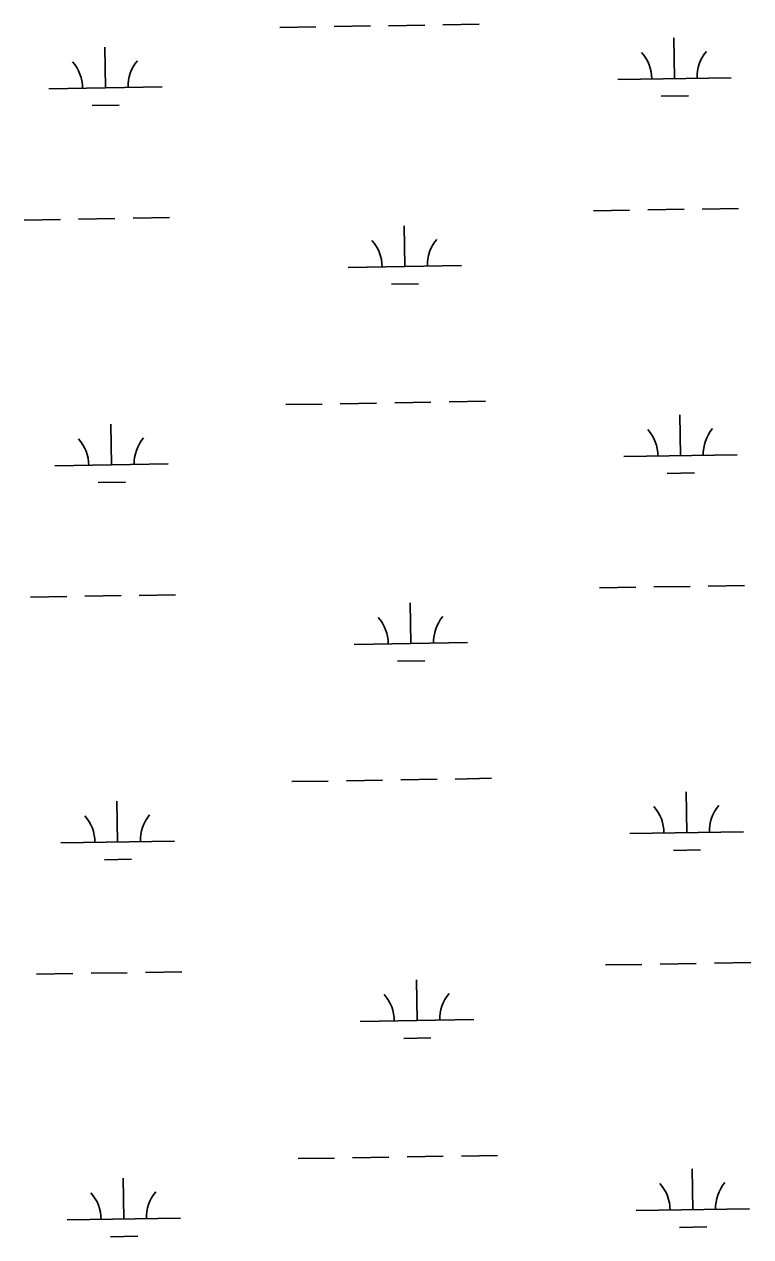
# Model space of a CAD drawing. Extents: x 3855477 to 3893699, y 299188 to 325115.
# Drawn here: x 3890214 to 3890855, y 306523 to 307592 of the extents above; entities that cross this region are included whole.
import ezdxf

# ---------------------------------------------------------------- set-up
doc = ezdxf.new("R2010")
doc.units = 0
doc.layers.add('V-WETL-SWMP', color=7, linetype='Continuous')

msp = doc.modelspace()

# ---------------------------------------------------------------- linework, layer by layer
at = {"layer": 'V-WETL-SWMP'}
for p, q in [((3890439.6, 307589.4), (3890471.6, 307589.9)), ((3890487.6, 307590.1), (3890519.6, 307590.7)), ((3890535.6, 307590.9), (3890567.6, 307591.4)), ((3890583.6, 307591.7), (3890615.6, 307592.2)), ((3890787.7, 307544.3), (3890787.1, 307580.3)), ((3890285.9, 307536.1), (3890285.3, 307572.1)), ((3890737.7, 307543.5), (3890837.7, 307545.1)), ((3890235.9, 307535.3), (3890335.9, 307536.9)), ((3890274.1, 307520.5), (3890298.1, 307520.9)), ((3890776, 307528.7), (3890800, 307529)), ((3890716.2, 307427.7), (3890748.2, 307428.2)), ((3890764.2, 307428.5), (3890796.2, 307429)), ((3890812.2, 307429.2), (3890844.2, 307429.8)), ((3890214.3, 307419.5), (3890246.3, 307420)), ((3890262.3, 307420.3), (3890294.3, 307420.8)), ((3890310.3, 307421.1), (3890342.3, 307421.6)), ((3890549.9, 307378.5), (3890549.3, 307414.5)), ((3890499.9, 307377.7), (3890599.9, 307379.3)), ((3890538.2, 307362.9), (3890562.1, 307363.3)), ((3890445, 307256.7), (3890477, 307257.2)), ((3890493, 307257.5), (3890525, 307258)), ((3890541, 307258.3), (3890573, 307258.8)), ((3890589, 307259.1), (3890621, 307259.6)), ((3890793.1, 307211.7), (3890792.5, 307247.6)), ((3890291.3, 307203.5), (3890290.7, 307239.5)), ((3890743.1, 307210.8), (3890843.1, 307212.5)), ((3890241.3, 307202.7), (3890341.3, 307204.3)), ((3890781.4, 307196), (3890805.4, 307196.4)), ((3890279.5, 307187.9), (3890303.5, 307188.2)), ((3890721.6, 307095), (3890753.6, 307095.6)), ((3890769.6, 307095.8), (3890801.6, 307096.3)), ((3890817.6, 307096.6), (3890849.6, 307097.1)), ((3890219.8, 307086.9), (3890251.8, 307087.4)), ((3890267.8, 307087.6), (3890299.8, 307088.2)), ((3890315.7, 307088.4), (3890347.7, 307088.9)), ((3890555.3, 307045.9), (3890554.7, 307081.9)), ((3890505.3, 307045.1), (3890605.3, 307046.7)), ((3890543.6, 307030.3), (3890567.6, 307030.7)), ((3890450.4, 306924.1), (3890482.4, 306924.6)), ((3890498.4, 306924.9), (3890530.4, 306925.4)), ((3890546.4, 306925.7), (3890578.4, 306926.2)), ((3890594.4, 306926.4), (3890626.4, 306927)), ((3890798.5, 306879), (3890798, 306915)), ((3890296.7, 306870.8), (3890296.1, 306906.8)), ((3890748.5, 306878.2), (3890848.5, 306879.8)), ((3890246.7, 306870), (3890346.7, 306871.7)), ((3890786.8, 306863.4), (3890810.8, 306863.8)), ((3890285, 306855.2), (3890308.9, 306855.6)), ((3890727, 306762.4), (3890759, 306762.9)), ((3890775, 306763.2), (3890807, 306763.7)), ((3890823, 306764), (3890855, 306764.5)), ((3890225.2, 306754.2), (3890257.2, 306754.8)), ((3890273.2, 306755), (3890305.2, 306755.5)), ((3890321.2, 306755.8), (3890353.2, 306756.3)), ((3890560.7, 306713.3), (3890560.2, 306749.3)), ((3890510.7, 306712.4), (3890610.7, 306714.1)), ((3890549, 306697.6), (3890573, 306698)), ((3890455.9, 306591.5), (3890487.9, 306592)), ((3890503.9, 306592.2), (3890535.9, 306592.8)), ((3890551.9, 306593), (3890583.8, 306593.6)), ((3890599.8, 306593.8), (3890631.8, 306594.3)), ((3890804, 306546.4), (3890803.4, 306582.4)), ((3890302.1, 306538.2), (3890301.5, 306574.2)), ((3890252.1, 306537.4), (3890352.1, 306539)), ((3890754, 306545.6), (3890854, 306547.2)), ((3890792.2, 306530.8), (3890816.2, 306531.2)), ((3890290.4, 306522.6), (3890314.4, 306523))]:
    msp.add_line(p, q, dxfattribs=at)
for centre, start, end in [((3890732.5, 307543.9), 0.1615, 41.7052), ((3890842.9, 307545.7), 140.1615, 181.7052), ((3890230.6, 307535.7), 0.1615, 41.7052), ((3890341.1, 307537.5), 140.1615, 181.7052), ((3890494.7, 307378.1), 0.1615, 41.7052), ((3890605.1, 307379.9), 140.1615, 181.7052), ((3890737.9, 307211.2), 0.1615, 41.7052), ((3890848.3, 307213), 140.1615, 181.7052), ((3890236, 307203), 0.1615, 41.7052), ((3890346.5, 307204.8), 140.1615, 181.7052), ((3890500.1, 307045.5), 0.1615, 41.7052), ((3890610.5, 307047.3), 140.1615, 181.7052), ((3890743.3, 306878.6), 0.1615, 41.7052), ((3890853.8, 306880.4), 140.1615, 181.7052), ((3890241.5, 306870.4), 0.1615, 41.7052), ((3890351.9, 306872.2), 140.1615, 181.7052), ((3890505.5, 306712.8), 0.1615, 41.7052), ((3890616, 306714.6), 140.1615, 181.7052), ((3890748.7, 306546), 0.1615, 41.7052), ((3890859.2, 306547.8), 140.1615, 181.7052), ((3890246.9, 306537.8), 0.1615, 41.7052), ((3890357.3, 306539.6), 140.1615, 181.7052)]:
    msp.add_arc(centre, 35.2, start, end, dxfattribs=at)

doc.saveas('drawing.dxf')
